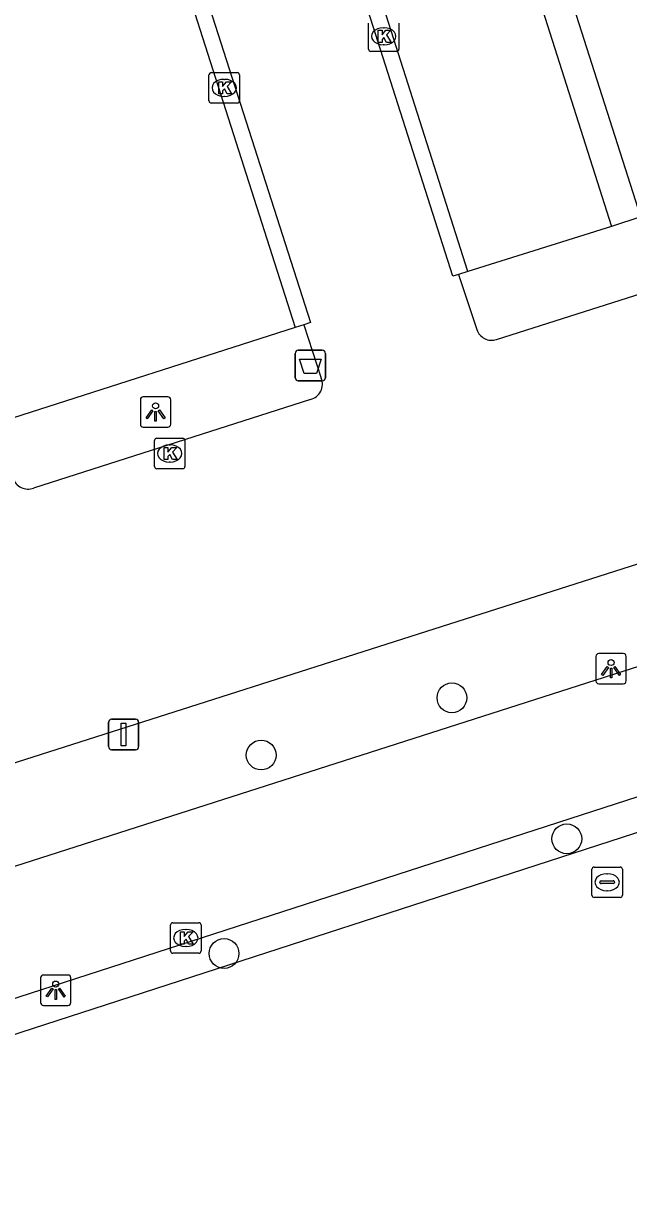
# Model space of a CAD drawing. Extents: x 158087 to 159494, y 382905 to 383981.
# Drawn here: x 159089.23 to 159109.12, y 383019.71 to 383057.99 of the extents above; entities that cross this region are included whole.
import ezdxf

# ---------------------------------------------------------------- set-up
doc = ezdxf.new("R2010")
doc.units = 0
for name, color, linetype in [('IMGEO_Afvalbak', 7, 'Continuous'), ('IMGEO_Boom', 7, 'Continuous'), ('IMGEO_Fietspad_gesloten', 7, 'Continuous'), ('IMGEO_Groenvoorziening', 7, 'Continuous'), ('IMGEO_Haag', 7, 'Continuous'), ('IMGEO_Kolk', 7, 'Continuous'), ('IMGEO_Lichtpunt', 7, 'Continuous'), ('IMGEO_Parkeervlak_open', 7, 'Continuous'), ('IMGEO_Rijbaan_lokaal_open', 7, 'Continuous'), ('IMGEO_Verkeersbordpaal', 7, 'Continuous'), ('IMGEO_Waterleidingput', 7, 'Continuous')]:
    doc.layers.add(name, color=color, linetype=linetype)

msp = doc.modelspace()

# ---------------------------------------------------------------- linework, layer by layer
at = {"layer": 'IMGEO_Afvalbak'}
for p, q in [((159098.163, 383046.347), (159098.163, 383047.147)), ((159098.163, 383047.147), (159098.163, 383046.347)), ((159098.263, 383047.247), (159099.053, 383047.247)), ((159099.053, 383047.247), (159098.263, 383047.247)), ((159099.153, 383047.147), (159099.153, 383046.347)), ((159099.153, 383046.347), (159099.153, 383047.147)), ((159099.053, 383046.247), (159098.263, 383046.247)), ((159098.263, 383046.247), (159099.053, 383046.247))]:
    msp.add_line(p, q, dxfattribs=at)
msp.add_lwpolyline([(159098.306, 383046.961), (159099.01, 383046.961), (159098.861, 383046.491), (159098.455, 383046.491), (159098.306, 383046.961)], dxfattribs=at)
for centre, start, end in [((159098.263, 383047.147), 90, 180), ((159098.263, 383047.147), 90, 180), ((159099.053, 383047.147), 0, 90), ((159099.053, 383047.147), 360, 90), ((159098.263, 383046.347), 180, 270), ((159098.263, 383046.347), 180, 270), ((159099.053, 383046.347), 270, 0), ((159099.053, 383046.347), 270, 0)]:
    msp.add_arc(centre, 0.1, start, end, dxfattribs=at)
at = {"layer": 'IMGEO_Boom'}
for centre in [(159103.313, 383035.834), (159097.045, 383033.955), (159107.087, 383031.202), (159095.823, 383027.437)]:
    msp.add_circle(centre, 0.489, dxfattribs=at)
at = {"layer": 'IMGEO_Fietspad_gesloten'}
for points in [[(159071.934, 383017.153), (159072.865, 383020.766), (159127.162, 383038.33), (159169.93, 383052.158)], [(159072.384, 383025.18), (159072.436, 383025.018), (159139.088, 383046.362)]]:
    msp.add_lwpolyline(points, dxfattribs=at)
at = {"layer": 'IMGEO_Groenvoorziening'}
msp.add_lwpolyline([(159170.278, 383051.14), (159073.361, 383019.728), (159072.548, 383017.804), (159094.248, 382956.684)], dxfattribs=at)
at = {"layer": 'IMGEO_Haag'}
msp.add_lwpolyline([(159109.522, 383051.627), (159108.554, 383051.315)], dxfattribs=at)
at = {"layer": 'IMGEO_Kolk'}
for p, q in [((159100.571, 383057.135), (159100.571, 383057.987)), ((159101.059, 383057.841), (159101.084, 383057.841)), ((159101.572, 383057.987), (159101.572, 383057.135)), ((159101.498, 383057.061), (159100.646, 383057.061)), ((159101.082, 383057.281), (159101.057, 383057.281)), ((159095.329, 383055.441), (159095.329, 383056.293)), ((159095.404, 383056.367), (159096.256, 383056.367)), ((159096.33, 383056.293), (159096.33, 383055.441)), ((159095.817, 383056.147), (159095.842, 383056.147)), ((159095.84, 383055.587), (159095.815, 383055.587)), ((159096.256, 383055.367), (159095.404, 383055.367)), ((159093.538, 383043.432), (159093.538, 383044.284)), ((159093.613, 383044.358), (159094.465, 383044.358)), ((159094.026, 383044.138), (159094.051, 383044.138)), ((159094.539, 383044.284), (159094.539, 383043.432)), ((159094.465, 383043.358), (159093.613, 383043.358)), ((159094.049, 383043.578), (159094.024, 383043.578)), ((159094.067, 383027.521), (159094.067, 383028.373)), ((159094.142, 383028.447), (159094.994, 383028.447)), ((159095.068, 383028.373), (159095.068, 383027.521)), ((159094.555, 383028.227), (159094.58, 383028.227)), ((159094.578, 383027.667), (159094.553, 383027.667)), ((159094.994, 383027.447), (159094.142, 383027.447))]:
    msp.add_line(p, q, dxfattribs=at)
for points in [[(159100.571, 383057.135), (159100.571, 383057.987)], [(159101.572, 383057.987), (159101.572, 383057.135)], [(159100.892, 383057.761), (159101.015, 383057.761), (159101.015, 383057.61), (159101.145, 383057.761), (159101.309, 383057.761), (159101.163, 383057.61), (159101.316, 383057.361), (159101.164, 383057.361), (159101.079, 383057.525), (159101.015, 383057.458), (159101.015, 383057.361), (159100.892, 383057.361), (159100.892, 383057.761)], [(159101.498, 383057.061), (159100.646, 383057.061)], [(159095.329, 383055.441), (159095.329, 383056.293)], [(159095.404, 383056.367), (159096.256, 383056.367)], [(159096.33, 383056.293), (159096.33, 383055.441)], [(159095.65, 383056.067), (159095.773, 383056.067), (159095.773, 383055.916), (159095.903, 383056.067), (159096.067, 383056.067), (159095.921, 383055.916), (159096.074, 383055.667), (159095.922, 383055.667), (159095.837, 383055.831), (159095.773, 383055.764), (159095.773, 383055.667), (159095.65, 383055.667), (159095.65, 383056.067)], [(159096.256, 383055.367), (159095.404, 383055.367)], [(159093.538, 383043.432), (159093.538, 383044.284)], [(159093.613, 383044.358), (159094.465, 383044.358)], [(159093.859, 383044.058), (159093.982, 383044.058), (159093.982, 383043.907), (159094.112, 383044.058), (159094.276, 383044.058), (159094.13, 383043.907), (159094.283, 383043.658), (159094.131, 383043.658), (159094.046, 383043.822), (159093.982, 383043.755), (159093.982, 383043.658), (159093.859, 383043.658), (159093.859, 383044.058)], [(159094.539, 383044.284), (159094.539, 383043.432)], [(159094.465, 383043.358), (159093.613, 383043.358)], [(159094.067, 383027.521), (159094.067, 383028.373)], [(159094.142, 383028.447), (159094.994, 383028.447)], [(159095.068, 383028.373), (159095.068, 383027.521)], [(159094.388, 383028.147), (159094.511, 383028.147), (159094.511, 383027.996), (159094.641, 383028.147), (159094.805, 383028.147), (159094.659, 383027.996), (159094.812, 383027.747), (159094.66, 383027.747), (159094.575, 383027.911), (159094.511, 383027.844), (159094.511, 383027.747), (159094.388, 383027.747), (159094.388, 383028.147)], [(159094.994, 383027.447), (159094.142, 383027.447)]]:
    msp.add_lwpolyline(points, dxfattribs=at)
for centre, start, end in [((159100.648, 383057.137), 181.552, 268.448), ((159100.648, 383057.137), 181.552, 268.448), ((159101.496, 383057.137), 271.552, 358.448), ((159101.496, 383057.137), 271.552, 358.448), ((159095.406, 383056.291), 91.552, 178.448), ((159095.406, 383056.291), 91.552, 178.448), ((159096.254, 383056.291), 1.552, 88.448), ((159096.254, 383056.291), 1.552, 88.448), ((159095.406, 383055.443), 181.552, 268.448), ((159095.406, 383055.443), 181.552, 268.448), ((159096.254, 383055.443), 271.552, 358.448), ((159096.254, 383055.443), 271.552, 358.448), ((159093.615, 383044.282), 91.552, 178.448), ((159093.615, 383044.282), 91.552, 178.448), ((159094.463, 383044.282), 1.552, 88.448), ((159094.463, 383044.282), 1.552, 88.448), ((159093.615, 383043.434), 181.552, 268.448), ((159093.615, 383043.434), 181.552, 268.448), ((159094.463, 383043.434), 271.552, 358.448), ((159094.463, 383043.434), 271.552, 358.448), ((159094.144, 383028.371), 91.552, 178.448), ((159094.144, 383028.371), 91.552, 178.448), ((159094.992, 383028.371), 1.552, 88.448), ((159094.992, 383028.371), 1.552, 88.448), ((159094.144, 383027.523), 181.552, 268.448), ((159094.144, 383027.523), 181.552, 268.448), ((159094.992, 383027.523), 271.552, 358.448), ((159094.992, 383027.523), 271.552, 358.448)]:
    msp.add_arc(centre, 0.0765, start, end, dxfattribs=at)
for centre, major_axis, ratio, start_param, end_param in [((159101.058, 383057.561), (-0.387, 0.002), 0.722429, 4.712389, 7.853982), ((159101.083, 383057.561), (-0.39, 0.002), 0.717154, 1.570796, 4.712389), ((159095.816, 383055.867), (-0.387, 0.002), 0.722429, 4.712389, 7.853982), ((159095.841, 383055.867), (-0.39, 0.002), 0.717154, 1.570796, 4.712389), ((159094.025, 383043.858), (-0.387, 0.002), 0.722429, 4.712389, 7.853982), ((159094.05, 383043.858), (-0.39, 0.002), 0.717154, 1.570796, 4.712389), ((159094.554, 383027.947), (-0.387, 0.002), 0.722429, 4.712389, 7.853982), ((159094.579, 383027.947), (-0.39, 0.002), 0.717154, 1.570796, 4.712389)]:
    msp.add_ellipse(centre, major_axis=major_axis, ratio=ratio, start_param=start_param, end_param=end_param, dxfattribs=at)
at = {"layer": 'IMGEO_Lichtpunt'}
for p, q in [((159093.075, 383045.626), (159093.075, 383044.819)), ((159093.075, 383045.626), (159093.075, 383044.819)), ((159093.977, 383045.721), (159093.169, 383045.721)), ((159093.977, 383045.721), (159093.169, 383045.721)), ((159094.071, 383044.819), (159094.071, 383045.626)), ((159094.071, 383044.819), (159094.071, 383045.626)), ((159093.169, 383044.725), (159093.977, 383044.725)), ((159093.169, 383044.725), (159093.977, 383044.725)), ((159108.042, 383037.195), (159108.042, 383036.388)), ((159108.042, 383037.195), (159108.042, 383036.388)), ((159108.944, 383037.29), (159108.136, 383037.29)), ((159108.944, 383037.29), (159108.136, 383037.29)), ((159109.038, 383036.388), (159109.038, 383037.195)), ((159109.038, 383036.388), (159109.038, 383037.195)), ((159108.136, 383036.294), (159108.944, 383036.294)), ((159108.136, 383036.294), (159108.944, 383036.294)), ((159089.794, 383026.635), (159089.794, 383025.828)), ((159089.794, 383026.635), (159089.794, 383025.828)), ((159090.696, 383026.73), (159089.888, 383026.73)), ((159090.696, 383026.73), (159089.888, 383026.73)), ((159090.79, 383025.828), (159090.79, 383026.635)), ((159090.79, 383025.828), (159090.79, 383026.635)), ((159089.888, 383025.734), (159090.696, 383025.734)), ((159089.888, 383025.734), (159090.696, 383025.734))]:
    msp.add_line(p, q, dxfattribs=at)
for points in [[(159093.449, 383045.29), (159093.488, 383045.262), (159093.3, 383045), (159093.262, 383045.027), (159093.449, 383045.29)], [(159093.551, 383045.242), (159093.598, 383045.242), (159093.598, 383044.92), (159093.551, 383044.92), (159093.551, 383045.242)], [(159093.661, 383045.262), (159093.699, 383045.289), (159093.886, 383045.027), (159093.847, 383044.999), (159093.661, 383045.262)], [(159108.416, 383036.859), (159108.455, 383036.831), (159108.267, 383036.569), (159108.229, 383036.596), (159108.416, 383036.859)], [(159108.518, 383036.811), (159108.565, 383036.811), (159108.565, 383036.489), (159108.518, 383036.489), (159108.518, 383036.811)], [(159108.628, 383036.831), (159108.666, 383036.858), (159108.853, 383036.596), (159108.814, 383036.568), (159108.628, 383036.831)], [(159090.168, 383026.299), (159090.207, 383026.271), (159090.019, 383026.009), (159089.981, 383026.036), (159090.168, 383026.299)], [(159090.27, 383026.251), (159090.317, 383026.251), (159090.317, 383025.929), (159090.27, 383025.929), (159090.27, 383026.251)], [(159090.38, 383026.271), (159090.418, 383026.298), (159090.605, 383026.036), (159090.566, 383026.008), (159090.38, 383026.271)]]:
    msp.add_lwpolyline(points, dxfattribs=at)
for centre in [(159093.574, 383045.424), (159108.541, 383036.993), (159090.293, 383026.433)]:
    msp.add_circle(centre, 0.0994, dxfattribs=at)
for centre, start, end in [((159093.169, 383045.626), 90, 180), ((159093.169, 383045.626), 90, 180), ((159093.977, 383045.626), 0, 90), ((159093.977, 383045.626), 0, 90), ((159093.169, 383044.819), 180, 270), ((159093.169, 383044.819), 180, 270), ((159093.977, 383044.819), 270, 0), ((159093.977, 383044.819), 270, 360), ((159108.136, 383037.195), 90, 180), ((159108.136, 383037.195), 90, 180), ((159108.944, 383037.195), 0, 90), ((159108.944, 383037.195), 0, 90), ((159108.136, 383036.388), 180, 270), ((159108.136, 383036.388), 180, 270), ((159108.944, 383036.388), 270, 0), ((159108.944, 383036.388), 270, 360), ((159089.888, 383026.635), 90, 180), ((159089.888, 383026.635), 90, 180), ((159090.696, 383026.635), 0, 90), ((159090.696, 383026.635), 0, 90), ((159089.888, 383025.828), 180, 270), ((159089.888, 383025.828), 180, 270), ((159090.696, 383025.828), 270, 0), ((159090.696, 383025.828), 270, 360)]:
    msp.add_arc(centre, 0.0946, start, end, dxfattribs=at)
at = {"layer": 'IMGEO_Parkeervlak_open'}
for points in [[(159109.522, 383051.627), (159101.074, 383078.061), (159110.586, 383081.124), (159116.86, 383061.412)], [(159095.413, 383076.275), (159100.13, 383077.762), (159108.554, 383051.315)], [(159108.554, 383051.315), (159103.834, 383049.834)], [(159098.165, 383047.996), (159088.602, 383044.933)]]:
    msp.add_lwpolyline(points, dxfattribs=at)
at = {"layer": 'IMGEO_Rijbaan_lokaal_open'}
for points in [[(159103.834, 383049.834), (159095.413, 383076.275)], [(159103.532, 383049.742), (159103.338, 383049.682), (159094.907, 383076.108)], [(159089.71, 383074.46), (159098.165, 383047.996)], [(159090.189, 383074.602), (159098.66, 383048.161), (159098.446, 383048.083)], [(159104.772, 383047.605), (159118.444, 383051.947)], [(159103.834, 383049.834), (159103.532, 383049.742)], [(159103.532, 383049.742), (159104.136, 383047.929)], [(159098.446, 383048.083), (159098.165, 383047.996)], [(159098.446, 383048.083), (159099.018, 383046.331)], [(159098.665, 383045.637), (159089.565, 383042.719)], [(159121.833, 383044.185), (159071.446, 383028.114), (159072.384, 383025.18)]]:
    msp.add_lwpolyline(points, dxfattribs=at)
for centre, radius, start, end in [((159104.609, 383048.071), 0.494, 196.7288, 289.2795), ((159098.547, 383046.134), 0.511, 283.3557, 22.7244), ((159089.388, 383043.217), 0.529, 199.3325, 289.5896)]:
    msp.add_arc(centre, radius, start, end, dxfattribs=at)
at = {"layer": 'IMGEO_Verkeersbordpaal'}
for p, q in [((159092.026, 383034.23), (159092.026, 383035.03)), ((159092.026, 383035.03), (159092.026, 383034.23)), ((159092.126, 383035.13), (159092.916, 383035.13)), ((159092.916, 383035.13), (159092.126, 383035.13)), ((159093.016, 383035.03), (159093.016, 383034.23)), ((159093.016, 383034.23), (159093.016, 383035.03)), ((159092.916, 383034.13), (159092.126, 383034.13)), ((159092.126, 383034.13), (159092.916, 383034.13))]:
    msp.add_line(p, q, dxfattribs=at)
msp.add_lwpolyline([(159092.446, 383035.005), (159092.596, 383035.005), (159092.596, 383034.255), (159092.446, 383034.255), (159092.446, 383035.005)], dxfattribs=at)
for centre, start, end in [((159092.126, 383035.03), 90, 180), ((159092.126, 383035.03), 90, 180), ((159092.916, 383035.03), 0, 90), ((159092.916, 383035.03), 360, 90), ((159092.126, 383034.23), 180, 270), ((159092.126, 383034.23), 180, 270), ((159092.916, 383034.23), 270, 0), ((159092.916, 383034.23), 270, 0)]:
    msp.add_arc(centre, 0.1, start, end, dxfattribs=at)
at = {"layer": 'IMGEO_Waterleidingput'}
for p, q in [((159107.988, 383030.277), (159108.84, 383030.277)), ((159107.913, 383029.351), (159107.913, 383030.203)), ((159108.401, 383030.057), (159108.426, 383030.057)), ((159108.914, 383030.203), (159108.914, 383029.351)), ((159108.172, 383029.771), (159108.172, 383029.783)), ((159108.61, 383029.734), (159108.212, 383029.734)), ((159108.215, 383029.82), (159108.613, 383029.82)), ((159108.424, 383029.497), (159108.399, 383029.497)), ((159108.656, 383029.783), (159108.656, 383029.771)), ((159108.84, 383029.277), (159107.988, 383029.277))]:
    msp.add_line(p, q, dxfattribs=at)
for points in [[(159107.988, 383030.277), (159108.84, 383030.277)], [(159107.913, 383029.351), (159107.913, 383030.203)], [(159108.914, 383030.203), (159108.914, 383029.351)], [(159108.84, 383029.277), (159107.988, 383029.277)]]:
    msp.add_lwpolyline(points, dxfattribs=at)
for centre, radius, start, end in [((159107.99, 383030.201), 0.0765, 91.552, 178.448), ((159107.99, 383030.201), 0.0765, 91.552, 178.448), ((159108.838, 383030.201), 0.0765, 1.552, 88.448), ((159108.838, 383030.201), 0.0765, 1.552, 88.448), ((159108.212, 383029.78), 0.0403, 85.8775, 175.7526), ((159108.209, 383029.77), 0.0366, 178.938, 274.7102), ((159108.613, 383029.777), 0.043, 264.8664, 352.4533), ((159108.617, 383029.782), 0.0386, 1.7309, 96.639), ((159107.99, 383029.353), 0.0765, 181.552, 268.448), ((159107.99, 383029.353), 0.0765, 181.552, 268.448), ((159108.838, 383029.353), 0.0765, 271.552, 358.448), ((159108.838, 383029.353), 0.0765, 271.552, 358.448)]:
    msp.add_arc(centre, radius, start, end, dxfattribs=at)
for centre, major_axis, ratio, start_param, end_param in [((159108.4, 383029.777), (-0.387, 0.002), 0.722429, 4.712389, 7.853982), ((159108.425, 383029.777), (-0.39, 0.002), 0.717154, 1.570796, 4.712389)]:
    msp.add_ellipse(centre, major_axis=major_axis, ratio=ratio, start_param=start_param, end_param=end_param, dxfattribs=at)

doc.saveas('drawing.dxf')
